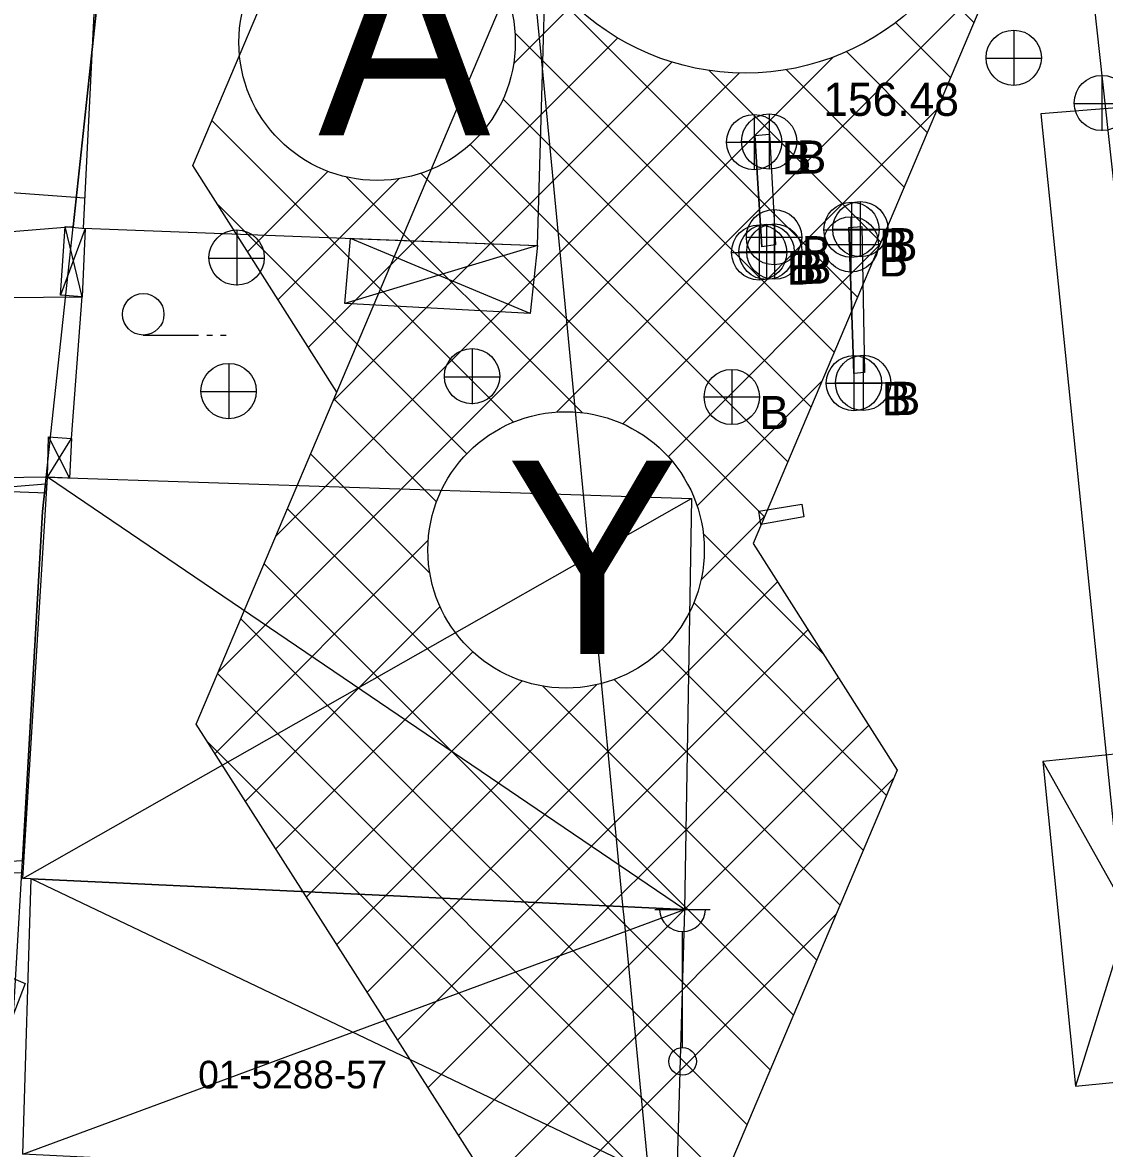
# Model space of a CAD drawing. Extents: x 419101 to 420177, y 4451541 to 4452254.
# Drawn here: x 419894.22 to 419933.36, y 4451729.44 to 4451770.17 of the extents above; entities that cross this region are included whole.
import ezdxf

# ---------------------------------------------------------------- set-up
doc = ezdxf.new("R2010")
doc.units = 0
for name, color, linetype in [('2_KADASTRO', 7, 'Continuous'), ('3_HALİHAZIR', 7, 'Continuous'), ('Level 10', 7, 'Continuous'), ('Level 15', 7, 'Continuous'), ('Level 20', 7, 'Continuous'), ('Level 28', 7, 'Continuous'), ('Level 30', 7, 'Continuous')]:
    doc.layers.add(name, color=color, linetype=linetype)

msp = doc.modelspace()

# ---------------------------------------------------------------- linework, layer by layer
at = {"layer": '2_KADASTRO'}
for points in [[(419888.013, 4451762.119), (419888.04, 4451762.464), (419888.602, 4451769.563), (419889.245, 4451777.686), (419889.546, 4451781.466), (419889.82, 4451784.96), (419889.848, 4451785.301), (419891.771, 4451784.812), (419892.113, 4451784.725), (419896.148, 4451783.701), (419898.005, 4451782.005), (419898.106, 4451781.912), (419897.866, 4451779.677), (419897.729, 4451778.4), (419896.743, 4451769.191), (419896.048, 4451762.775)], [(419931.847, 4451781.334), (419932.776, 4451780.954), (419943.886, 4451776.419), (419944.306, 4451768.129), (419944.453, 4451765.219), (419933.727, 4451764.177)], [(419884.56, 4451739.313), (419884.576, 4451744.9), (419884.589, 4451749.507), (419884.598, 4451752.626), (419889.325, 4451753.011), (419895.048, 4451753.477), (419894.941, 4451752.483), (419894.211, 4451739.84)]]:
    msp.add_lwpolyline(points, close=True, dxfattribs=at)
msp.add_lwpolyline([(419893.536, 4451728.131), (419893.737, 4451731.625), (419893.745, 4451731.759), (419893.76, 4451732.025), (419894.211, 4451739.84), (419894.941, 4451752.483), (419895.048, 4451753.477), (419895.242, 4451755.287), (419896.048, 4451762.775), (419896.743, 4451769.191), (419897.729, 4451778.4), (419897.866, 4451779.677), (419909.799, 4451778.625), (419912.062, 4451778.426), (419912.665, 4451772.151), (419912.864, 4451770.084), (419912.979, 4451768.886), (419914.532, 4451752.724), (419915.949, 4451737.983), (419915.956, 4451737.918), (419916.908, 4451728.013)], dxfattribs=at)
at = {"layer": '3_HALİHAZIR'}
for p, q in [((419930.092, 4451767.884), (419930.092, 4451769.884)), ((419929.072, 4451768.874), (419931.072, 4451768.874)), ((419933.282, 4451766.247), (419933.282, 4451768.247)), ((419932.262, 4451767.237), (419934.262, 4451767.237)), ((419920.688, 4451766.84), (419920.688, 4451764.84)), ((419921.228, 4451766.86), (419921.228, 4451764.86)), ((419920.228, 4451765.86), (419922.228, 4451765.86)), ((419920.706, 4451766.076), (419920.969, 4451762.051)), ((419919.688, 4451765.84), (419921.688, 4451765.84)), ((419924.208, 4451763.67), (419924.208, 4451761.67)), ((419924.528, 4451763.69), (419924.528, 4451761.69)), ((419921.408, 4451763.4), (419921.408, 4451761.4)), ((419924.188, 4451763.14), (419924.188, 4451761.14)), ((419896.486, 4451762.72), (419895.593, 4451760.298)), ((419896.371, 4451760.245), (419895.76, 4451762.789)), ((419901.979, 4451760.656), (419901.979, 4451762.656)), ((419920.868, 4451762.85), (419920.868, 4451760.85)), ((419921.138, 4451762.87), (419921.138, 4451760.87)), ((419921.418, 4451762.88), (419921.418, 4451760.88)), ((419923.208, 4451762.67), (419925.208, 4451762.67)), ((419923.528, 4451762.69), (419925.528, 4451762.69)), ((419924.113, 4451762.747), (419924.294, 4451757.466)), ((419912.583, 4451759.635), (419906.089, 4451762.359)), ((419920.408, 4451762.4), (419922.408, 4451762.4)), ((419912.843, 4451762.104), (419905.88, 4451759.998)), ((419919.868, 4451761.85), (419921.868, 4451761.85)), ((419920.138, 4451761.87), (419922.138, 4451761.87)), ((419920.418, 4451761.88), (419922.418, 4451761.88)), ((419923.188, 4451762.14), (419925.188, 4451762.14)), ((419900.959, 4451761.646), (419902.959, 4451761.646)), ((419898.585, 4451758.861), (419900.585, 4451758.861)), ((419900.885, 4451758.861), (419901.085, 4451758.861)), ((419901.385, 4451758.861), (419901.585, 4451758.861)), ((419910.498, 4451756.365), (419910.498, 4451758.365)), ((419924.298, 4451758.12), (419924.298, 4451756.12)), ((419924.628, 4451758.13), (419924.628, 4451756.13)), ((419901.688, 4451755.826), (419901.688, 4451757.826)), ((419909.478, 4451757.355), (419911.478, 4451757.355)), ((419919.878, 4451757.62), (419919.878, 4451755.62)), ((419923.298, 4451757.12), (419925.298, 4451757.12)), ((419923.628, 4451757.13), (419925.628, 4451757.13)), ((419900.668, 4451756.816), (419902.669, 4451756.816)), ((419918.878, 4451756.62), (419920.878, 4451756.62)), ((419895.124, 4451753.715), (419895.984, 4451755.114)), ((419895.158, 4451755.173), (419895.914, 4451753.689)), ((419918.163, 4451738.079), (419895.124, 4451753.715)), ((419894.224, 4451739.204), (419918.424, 4451752.95)), ((419936.111, 4451743.938), (419932.314, 4451731.685)), ((419931.128, 4451743.435), (419937.425, 4451732.2)), ((419917.876, 4451728.059), (419894.532, 4451739.186)), ((419894.233, 4451729.228), (419918.163, 4451738.079)), ((419917.097, 4451738.086), (419919.097, 4451738.086)), ((419918.097, 4451733.086), (419918.097, 4451737.279))]:
    msp.add_line(p, q, dxfattribs=at)
for points in [[(419854.872, 4451800.807), (419855.639, 4451794.224), (419860.169, 4451764.54), (419861.195, 4451759.418), (419861.332, 4451759.102), (419861.409, 4451759.028), (419861.579, 4451758.941), (419861.883, 4451758.918), (419889.358, 4451760.177), (419896.371, 4451760.245)], [(419896.465, 4451763.815), (419888.554, 4451764.388), (419888.965, 4451773.129), (419889.414, 4451773.137), (419889.754, 4451777.043), (419897.093, 4451776.515)], [(419895.984, 4451755.114), (419896.372, 4451760.253)], [(419895.124, 4451753.715), (419883.194, 4451753.547), (419874.617, 4451752.917), (419863.655, 4451752.194), (419862.972, 4451752.167), (419862.815, 4451752.118), (419862.684, 4451752.011), (419862.561, 4451751.786), (419862.473, 4451751.367), (419863.98, 4451741.757)], [(419889.985, 4451753.347), (419895.089, 4451753.152)], [(419894.236, 4451739.391), (419884.642, 4451739.563)]]:
    msp.add_lwpolyline(points, dxfattribs=at)
for points in [[(419912.843, 4451762.104), (419913.324, 4451778.296), (419897.203, 4451778.728), (419896.411, 4451762.723)], [(419920.706, 4451766.076), (419921.237, 4451766.133), (419921.454, 4451762.128), (419920.969, 4451762.051)], [(419896.486, 4451762.72), (419896.371, 4451760.245), (419895.593, 4451760.298), (419895.76, 4451762.789)], [(419924.113, 4451762.747), (419924.582, 4451762.782), (419924.675, 4451757.501), (419924.294, 4451757.466)], [(419912.843, 4451762.104), (419912.583, 4451759.635), (419905.88, 4451759.998), (419906.089, 4451762.359)], [(419895.124, 4451753.715), (419895.158, 4451755.173), (419895.984, 4451755.114), (419895.914, 4451753.689)], [(419918.163, 4451738.079), (419894.532, 4451739.186), (419894.224, 4451739.204), (419895.124, 4451753.715), (419918.424, 4451752.95)], [(419920.926, 4451752.008), (419920.857, 4451752.489), (419922.414, 4451752.74), (419922.484, 4451752.282)], [(419936.111, 4451743.938), (419931.128, 4451743.435), (419932.314, 4451731.685), (419937.425, 4451732.2)], [(419917.876, 4451728.059), (419894.233, 4451729.228), (419894.532, 4451739.186), (419918.163, 4451738.079)]]:
    msp.add_lwpolyline(points, close=True, dxfattribs=at)
for centre, radius in [((419930.077, 4451768.892), 1), ((419933.267, 4451767.255), 1), ((419920.688, 4451765.84), 1), ((419921.228, 4451765.86), 1), ((419924.208, 4451762.67), 1), ((419924.528, 4451762.69), 1), ((419921.408, 4451762.4), 1), ((419924.188, 4451762.14), 1), ((419901.964, 4451761.664), 1), ((419920.868, 4451761.85), 1), ((419921.138, 4451761.87), 1), ((419921.418, 4451761.88), 1), ((419898.585, 4451759.611), 0.75), ((419910.482, 4451757.373), 1), ((419924.298, 4451757.12), 1), ((419924.628, 4451757.13), 1), ((419901.673, 4451756.834), 1), ((419919.878, 4451756.62), 1), ((419918.097, 4451732.586), 0.5)]:
    msp.add_circle(centre, radius, dxfattribs=at)
msp.add_arc((419918.097, 4451738.116), 0.837, 183.298, 356.9072, dxfattribs=at)
at = {"layer": 'Level 10'}
msp.add_lwpolyline([(419958.201, 4451879.006), (419966.53, 4451769.671), (419931.06, 4451766.859), (419938.096, 4451697.79), (419879.097, 4451703.767), (419870.357, 4451698.446), (419851.433, 4451826.814), (419850.731, 4451885.176)], dxfattribs=at)
at = {"layer": 'Level 15'}
for p, q in [((419913.533, 4451756.076), (419946.03, 4451788.572)), ((419924.427, 4451760.231), (419906.118, 4451778.54)), ((419928.635, 4451770.165), (419927.255, 4451771.545)), ((419911.984, 4451768.67), (419914.145, 4451770.83)), ((419927.794, 4451768.178), (419925.806, 4451770.166)), ((419904.563, 4451758.419), (419915.751, 4451769.607)), ((419923.586, 4451758.244), (419912.034, 4451769.796)), ((419926.952, 4451766.191), (419924.028, 4451769.114)), ((419901.306, 4451746.677), (419923.544, 4451768.915)), ((419905.465, 4451756.493), (419917.708, 4451768.736)), ((419903.386, 4451751.585), (419920.139, 4451768.338)), ((419925.269, 4451762.218), (419919.057, 4451768.431)), ((419926.11, 4451764.205), (419921.856, 4451768.459)), ((419922.744, 4451756.257), (419911.604, 4451767.398)), ((419915.934, 4451755.648), (419927.301, 4451767.015)), ((419911.978, 4451755.71), (419901.068, 4451766.62)), ((419921.902, 4451754.271), (419910.414, 4451765.759)), ((419902.365, 4451761.878), (419905.268, 4451764.781)), ((419921.061, 4451752.284), (419908.633, 4451764.712)), ((419903.464, 4451760.149), (419907.83, 4451764.516)), ((419914.461, 4451756.055), (419905.938, 4451764.578)), ((419910.292, 4451754.567), (419901.293, 4451763.566)), ((419917.575, 4451754.461), (419925.222, 4451762.108)), ((419918.624, 4451752.681), (419923.144, 4451757.201)), ((419909.198, 4451752.832), (419905.487, 4451756.544)), ((419908.955, 4451750.247), (419904.645, 4451754.557)), ((419922.112, 4451734.262), (419903.803, 4451752.571)), ((419918.762, 4451749.991), (419921.065, 4451752.294)), ((419923.206, 4451747.31), (419918.851, 4451751.665)), ((419901.182, 4451743.725), (419908.896, 4451751.439)), ((419921.27, 4451732.275), (419902.962, 4451750.584)), ((419906.69, 4451735.09), (419921.537, 4451749.937)), ((419925.479, 4451742.209), (419918.506, 4451749.182)), ((419902.284, 4451741.998), (419909.324, 4451749.038)), ((419920.429, 4451730.289), (419902.12, 4451748.597)), ((419907.791, 4451733.363), (419922.636, 4451748.208)), ((419903.385, 4451740.271), (419910.511, 4451747.397)), ((419924.637, 4451740.222), (419917.363, 4451747.496)), ((419919.587, 4451728.302), (419901.278, 4451746.611)), ((419904.487, 4451738.544), (419912.291, 4451746.348)), ((419908.893, 4451731.636), (419923.735, 4451746.478)), ((419923.795, 4451738.236), (419915.628, 4451746.402)), ((419905.588, 4451736.817), (419914.981, 4451746.21)), ((419922.954, 4451736.249), (419913.044, 4451746.159)), ((419909.994, 4451729.909), (419924.833, 4451744.749)), ((419918.745, 4451726.315), (419900.911, 4451744.149)), ((419911.216, 4451728.302), (419925.741, 4451742.828)), ((419913.202, 4451727.46), (419923.662, 4451737.92))]:
    msp.add_line(p, q, dxfattribs=at)
at = {"layer": 'Level 20'}
msp.add_line((419905.496, 4451756.563), (419914.466, 4451777.736), dxfattribs=at)
at = {"layer": 'Level 28'}
msp.add_lwpolyline([(419925.866, 4451743.123), (419918.313, 4451725.295), (419910.947, 4451728.416), (419900.505, 4451744.786), (419905.594, 4451756.797), (419900.382, 4451765), (419908.773, 4451784.806), (419918.182, 4451785.792), (419918.133, 4451786.43), (419950.947, 4451788.95), (419959.498, 4451781.127), (419960.111, 4451773.15), (419928.884, 4451770.752), (419920.655, 4451751.326)], close=True, dxfattribs=at)
msp.add_lwpolyline([(419866.766, 4451747.134), (419894.319, 4451735.4), (419890.771, 4451726.137), (419921.057, 4451713.186), (419921.689, 4451704.963)], dxfattribs=at)
at = {"layer": 'Level 30'}
for centre, radius in [((419920.365, 4451777.335), 9), ((419907.046, 4451769.454), 5), ((419913.884, 4451751.088), 5)]:
    msp.add_circle(centre, radius, dxfattribs=at)

# ---------------------------------------------------------------- texts
at = {"layer": '2_KADASTRO'}
msp.add_text('01-5288-57', height=1, dxfattribs=at).set_placement((419900.574, 4451731.609))
at = {"layer": '3_HALİHAZIR'}
msp.add_text('156.48 ', height=1.2, rotation=359.9971, dxfattribs=at).set_placement((419923.189, 4451766.79))
for p in [(419921.688, 4451764.679), (419922.228, 4451764.699), (419925.208, 4451761.509), (419925.528, 4451761.529), (419922.408, 4451761.239), (419921.868, 4451760.689), (419922.138, 4451760.709), (419922.418, 4451760.719), (419925.188, 4451760.979), (419925.298, 4451755.959), (419925.628, 4451755.969), (419920.878, 4451755.459)]:
    msp.add_text('B', height=1.2, dxfattribs=at).set_placement(p)
at = {"layer": 'Level 30'}
for s, p in [('A', (419904.909, 4451766.083)), ('Y', (419911.717, 4451747.318))]:
    msp.add_text(s, height=7, dxfattribs=at).set_placement(p)

doc.saveas('drawing.dxf')
